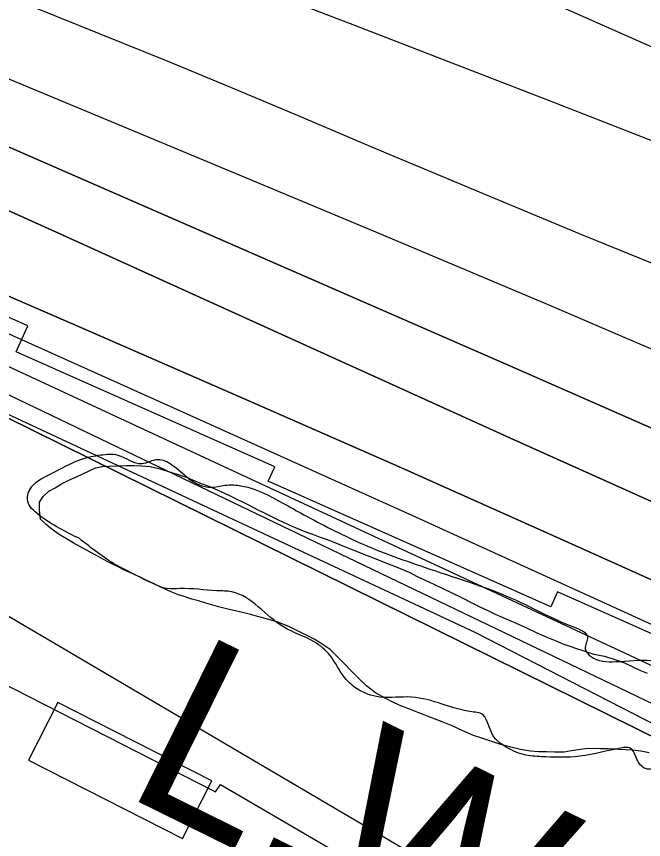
# Model space of a CAD drawing. Extents: x 3823584 to 3861785, y 301729 to 327625.
# Drawn here: x 3857727.2 to 3858014.7, y 315900.2 to 316277.8 of the extents above; entities that cross this region are included whole.
import ezdxf

# ---------------------------------------------------------------- set-up
doc = ezdxf.new("R2010")
doc.units = 0
for name, color, linetype in [('V-CHAN-DOCK', 7, 'Continuous'), ('V-RIVR-EDGE', 7, 'Continuous'), ('V-ROAD-CNTR', 7, 'Continuous'), ('V-RRAP-FSHR', 7, 'Continuous'), ('V-RRAP-RVMT', 7, 'Continuous'), ('V-SITE-VEGE', 7, 'Continuous'), ('V-TOPO-DPTH', 7, 'Continuous'), ('V-TOPO-MAJR', 7, 'Continuous'), ('V-TOPO-MINR', 7, 'Continuous'), ('V-TOPO-WATR', 7, 'Continuous'), ('V-TOPO-WATR-IDEN', 7, 'Continuous')]:
    doc.layers.add(name, color=color, linetype=linetype)

msp = doc.modelspace()

# ---------------------------------------------------------------- linework, layer by layer
at = {"layer": 'V-CHAN-DOCK'}
msp.add_lwpolyline([(3857816.78, 315927.14), (3857746.17, 315963.07), (3857732.67, 315936.55), (3857803.28, 315900.62), (3857816.78, 315927.14)], dxfattribs=at)
at = {"layer": 'V-RIVR-EDGE'}
for p, q in [((3857707.8, 315978.67), (3857818.38, 315922.06)), ((3857818.38, 315922.06), (3857820.82, 315925.45)), ((3857820.82, 315925.45), (3857871.74, 315895.7))]:
    msp.add_line(p, q, dxfattribs=at)
for points in [[(3857756.02, 316038.28), (3857737.6, 316049.01), (3857732.27, 316055.82), (3857734.23, 316062.13), (3857742.98, 316067.94), (3857757.09, 316074.7), (3857765.83, 316076.62), (3857773.6, 316076.6), (3857784.76, 316072.69), (3857792.05, 316074.61), (3857798.36, 316072.17), (3857814.36, 316061.93), (3857817.76, 316061.92), (3857824.56, 316062.88), (3857830.87, 316062.38), (3857849.31, 316054.56)], [(3857849.31, 316054.56), (3857859.01, 316049.2), (3857884.23, 316036.51), (3857916.73, 316024.29), (3857956.04, 316010.11), (3857982.23, 315997.9), (3857989.02, 315993.03), (3857988.03, 315987.69), (3857990.45, 315984.28), (3858002.1, 315981.83), (3858018.13, 315982.27), (3858027.83, 315979.82), (3858037.53, 315973.97), (3858040.43, 315965.7), (3858039.93, 315959.88), (3858030.64, 315937.08), (3858027.72, 315933.68), (3858022.38, 315933.21), (3858015.58, 315932.74), (3858011.7, 315937.12), (3858008.8, 315941.99), (3858003.46, 315942), (3857983.05, 315938.17), (3857968, 315938.2), (3857959.74, 315939.19), (3857951.01, 315943.1), (3857945.68, 315947.97), (3857939.88, 315958.18), (3857936.97, 315958.68), (3857908.33, 315965.55), (3857893.76, 315965.58), (3857883.09, 315969.49), (3857877.76, 315974.36), (3857870.99, 315984.58), (3857863.72, 315990.91), (3857849.65, 315997.74), (3857825.89, 316013.83), (3857819.1, 316014.33), (3857802.1, 316015.34), (3857796.27, 316015.36), (3857787.54, 316018.78), (3857772.99, 316026.1), (3857756.02, 316038.28)]]:
    msp.add_spline(points, degree=3, dxfattribs=at)
at = {"layer": 'V-ROAD-CNTR'}
msp.add_spline([(3854116.13, 316942.4), (3854169.42, 316931.52), (3854298.84, 316901.82), (3854437.58, 316854.58), (3854560.47, 316798.18), (3854671.19, 316730.15), (3854747.11, 316675.95), (3854806.61, 316630.04), (3854875.81, 316567.34), (3854972.81, 316478.01), (3855148.5, 316306.83), (3855485, 315981.59), (3856075.1, 315410.1), (3856623.47, 314884.78), (3857154.48, 314370.37), (3857470.65, 314060.55), (3857747.38, 313795.59), (3858247.58, 313313.32), (3858629.53, 312940.33), (3859041.83, 312538.5), (3859429.79, 312165.72), (3859613.32, 311989.18)], degree=3, dxfattribs=at)
at = {"layer": 'V-RRAP-FSHR'}
msp.add_lwpolyline([(3854658.22, 317038.82), (3855055.58, 316908.95), (3855318.14, 316822.12), (3855583.23, 316740.06), (3855939.2, 316612.69), (3856284.66, 316542.44), (3856730.39, 316435.21), (3857161.36, 316287.62), (3857467.67, 316181.13), (3857666.77, 316121.68), (3857937.34, 315995.38), (3858110.91, 315906.22), (3858271.73, 315779.91), (3858542.3, 315651.12), (3859155.63, 315254.32), (3859569.72, 314951.34)], dxfattribs=at)
at = {"layer": 'V-RRAP-RVMT'}
for points in [[(3857137.79, 316599.33), (3857251.92, 316544.96), (3857263.19, 316570.35), (3857392.13, 316512.97), (3857387.76, 316503.22), (3857499.07, 316453.71), (3857516.76, 316493.8), (3857645.73, 316436.41), (3857644.37, 316433.31), (3857828.34, 316351.39), (3857829.68, 316354.45), (3857958.8, 316296.99), (3857956.37, 316291.48), (3858066.45, 316242.52), (3858069.48, 316249.41), (3858199.09, 316191.73), (3858192.47, 316176.74), (3858313.58, 316122.83)], [(3858310.58, 315824.56), (3858191.27, 315877.78), (3858199.51, 315895.98), (3858080.91, 315948.9), (3858087.59, 315963.79), (3857975.35, 316013.8), (3857972.28, 316006.97), (3857842.67, 316064.64), (3857845.61, 316071.17), (3857727.1, 316123.92), (3857732.45, 316135.83), (3857629.14, 316181.87), (3857633.29, 316190.93), (3857552.58, 316226.85), (3857531.02, 316178.63), (3857402.05, 316236.03), (3857415.66, 316266.24), (3857304.45, 316315.95), (3857300.27, 316306.55), (3857179.55, 316360.1), (3857154.89, 316308.47)]]:
    msp.add_lwpolyline(points, dxfattribs=at)
at = {"layer": 'V-SITE-VEGE'}
for points in [[(3858009.72, 315941.19), (3858003.35, 315941.53), (3858001.9, 315941.68), (3857998.65, 315941.78), (3857995, 315941.82), (3857991.61, 315941.93), (3857988.03, 315941.77), (3857984.71, 315941.34), (3857981.65, 315940.85), (3857978.33, 315940.36), (3857973.95, 315940.28), (3857970.17, 315940.39), (3857966.58, 315940.49), (3857962.94, 315940.8), (3857958.24, 315941.52), (3857953.81, 315942.57), (3857949.24, 315943.88), (3857944.75, 315945.33), (3857940.52, 315946.77), (3857936.75, 315948.01), (3857931.8, 315950.05), (3857926.92, 315952.3), (3857922.36, 315954.28), (3857917.14, 315956.26), (3857911.66, 315958.38), (3857907.04, 315960.16), (3857903.8, 315961.46), (3857900.44, 315962.96), (3857896.22, 315965.06), (3857891.86, 315967.57), (3857887.85, 315970.6), (3857884.11, 315974.03), (3857880.64, 315977.59), (3857877.88, 315980.47), (3857874.41, 315984.03), (3857871, 315987.38), (3857866.46, 315990.49), (3857863.75, 315992.11), (3857860.79, 315993.67), (3857857.62, 315995.23), (3857852.01, 315997.89), (3857847, 316000), (3857841.77, 316001.46), (3857838.27, 316002.36), (3857834.43, 316003.4), (3857830.79, 316004.37), (3857827.42, 316005.07), (3857824.04, 316005.91), (3857820.47, 316006.81), (3857817.23, 316007.71), (3857813.99, 316008.61), (3857810.69, 316009.65), (3857807.58, 316010.55), (3857804.54, 316011.51), (3857801.5, 316012.47), (3857798.46, 316013.7), (3857793.44, 316016.02), (3857790.27, 316017.45), (3857786.98, 316018.95), (3857783.74, 316020.58), (3857780.31, 316022.21), (3857776.75, 316023.84), (3857773.25, 316025.54), (3857770.02, 316027.17), (3857767.05, 316028.73), (3857763.95, 316030.43), (3857760.92, 316031.99), (3857756.24, 316034.56), (3857753.14, 316036.26), (3857750.11, 316038.15), (3857746.82, 316040.18), (3857743, 316042.94), (3857740.64, 316044.83), (3857738.21, 316047.11), (3857737.79, 316051.29), (3857737.7, 316055.01), (3857739.39, 316057.51), (3857742.07, 316059.94), (3857744.88, 316061.5), (3857747.82, 316063.32), (3857750.89, 316064.94), (3857753.89, 316066.3), (3857756.96, 316067.72), (3857760.49, 316069.34), (3857763.5, 316070.7), (3857766.62, 316071.33), (3857769.74, 316071.49), (3857773.72, 316071.64), (3857777.44, 316071.8), (3857781.09, 316071.76), (3857784.54, 316071.59), (3857788.51, 316071.27), (3857792.42, 316070.37), (3857796.52, 316069.19), (3857801.34, 316067.61), (3857805.44, 316066.23), (3857809, 316064.8), (3857811.84, 316063.57), (3857815.41, 316062.27), (3857818.45, 316060.97), (3857822.01, 316059.41)], [(3857822.01, 316059.41), (3857824.85, 316058.04), (3857828.21, 316056.42), (3857831.18, 316054.99), (3857834.55, 316053.29), (3857837.58, 316051.66), (3857840.74, 316050.1), (3857843.58, 316048.67), (3857847.54, 316046.77), (3857850.9, 316045.14), (3857855, 316043.3), (3857860.15, 316041.18), (3857862.99, 316040.22), (3857866.03, 316039.06), (3857869.13, 316037.96), (3857872.37, 316036.73), (3857877.65, 316034.68), (3857882.14, 316032.77), (3857888.02, 316030.44), (3857891.26, 316029.21), (3857894.62, 316027.84), (3857898.06, 316026.54), (3857901.36, 316025.24), (3857907.57, 316022.65), (3857910.67, 316021.09), (3857914.62, 316019.18), (3857918.52, 316017.41), (3857922.41, 316015.58), (3857926.24, 316013.74), (3857932.24, 316010.76), (3857936.07, 316008.85), (3857939.69, 316007.02), (3857943.26, 316005.25), (3857946.75, 316003.62), (3857950.19, 316002.05), (3857953.42, 316000.69), (3857956.26, 315999.46), (3857961.01, 315997.28), (3857965.56, 315995.24), (3857970.38, 315992.99), (3857974.94, 315991.22), (3857977.78, 315990.06), (3857980.88, 315988.89), (3857983.99, 315987.86), (3857986.9, 315986.97), (3857991.99, 315985.31), (3857996.82, 315984.33), (3858001.64, 315982.81), (3858005.94, 315981.3), (3858010.49, 315979.13), (3858013.33, 315977.83), (3858016.43, 315976.54)], [(3858017.33, 315940.04), (3858013.49, 315940.68), (3858009.72, 315941.19)]]:
    msp.add_lwpolyline(points, dxfattribs=at)
at = {"layer": 'V-TOPO-DPTH'}
for points in [[(3855794.93, 316830.14), (3856694.59, 316508.73), (3856725.48, 316497.72), (3856756.38, 316486.72), (3856787.28, 316475.77), (3856818.2, 316464.83), (3857137.99, 316351.93), (3857216.67, 316323.6), (3857295.09, 316294.6), (3857373.14, 316264.62), (3857450.94, 316233.98), (3857583.77, 316180.7), (3857594.94, 316176.11), (3857606.05, 316171.41), (3857617.09, 316166.54), (3857628.07, 316161.54), (3857934.12, 316019.37), (3858026.69, 315976.22), (3858119.17, 315932.89), (3858211.54, 315889.3), (3858303.82, 315845.53)], [(3855794.93, 316830.14), (3856694.59, 316508.73), (3856725.48, 316497.72), (3856756.38, 316486.72), (3856787.28, 316475.77), (3856818.2, 316464.83), (3857137.99, 316351.93), (3857216.67, 316323.6), (3857295.09, 316294.6), (3857373.14, 316264.62), (3857450.94, 316233.98), (3857583.77, 316180.7), (3857594.94, 316176.11), (3857606.05, 316171.41), (3857617.09, 316166.54), (3857628.07, 316161.54), (3857934.12, 316019.37), (3858026.69, 315976.22), (3858119.17, 315932.89), (3858211.54, 315889.3), (3858303.82, 315845.53)], [(3858313.76, 315801.56), (3857603.25, 316152.76), (3857600.62, 316154.04), (3857597.96, 316155.28), (3857595.29, 316156.47), (3857592.6, 316157.62), (3857550.97, 316175.03), (3857527.37, 316184.65), (3857503.66, 316193.98), (3857479.78, 316202.87), (3857455.8, 316211.47), (3856750.27, 316457.09), (3856748.16, 316457.82), (3856743.92, 316459.28), (3856741.8, 316460), (3856698.39, 316474.77), (3856674.54, 316482.8), (3856650.66, 316490.74), (3856626.73, 316498.55), (3856602.78, 316506.27), (3855749.93, 316778.28)], [(3858491.17, 315805.26), (3858043.85, 316007.86), (3857973.13, 316039.69), (3857902.3, 316071.28), (3857831.32, 316102.52), (3857760.24, 316133.53), (3857664.17, 316175.16), (3857640.99, 316185.03), (3857617.72, 316194.69), (3857594.33, 316204.06), (3857570.86, 316213.22), (3857239.92, 316339.91), (3857161.28, 316369.69), (3857082.49, 316399.06), (3857003.48, 316427.85), (3856924.33, 316456.24), (3856824.12, 316491.77), (3856794.96, 316502.09), (3856765.79, 316512.39), (3856736.62, 316522.66), (3856707.43, 316532.91), (3856331.28, 316664.78), (3856232.42, 316699.03), (3856133.41, 316732.8)], [(3858491.17, 315805.26), (3858043.85, 316007.86), (3857973.13, 316039.69), (3857902.3, 316071.28), (3857831.32, 316102.52), (3857760.24, 316133.53), (3857664.17, 316175.16), (3857640.99, 316185.03), (3857617.72, 316194.69), (3857594.33, 316204.06), (3857570.86, 316213.22), (3857239.92, 316339.91), (3857161.28, 316369.69), (3857082.49, 316399.06), (3857003.48, 316427.85), (3856924.33, 316456.24), (3856824.12, 316491.77), (3856794.96, 316502.09), (3856765.79, 316512.39), (3856736.62, 316522.66), (3856707.43, 316532.91), (3856331.28, 316664.78), (3856232.42, 316699.03), (3856133.41, 316732.8)], [(3856794.73, 316555.7), (3857410.49, 316340.47), (3857450.05, 316326.41), (3857489.49, 316312.06), (3857528.78, 316297.28), (3857567.97, 316282.22), (3857633.54, 316256.62), (3857639.85, 316254.11), (3857646.13, 316251.56), (3857652.38, 316248.93), (3857658.61, 316246.25), (3857955.79, 316116.48), (3858053.3, 316073.58), (3858150.64, 316030.31), (3858247.73, 315986.49), (3858344.66, 315942.31)], [(3858344.66, 315942.31), (3858247.73, 315986.49), (3858150.64, 316030.31), (3858053.3, 316073.58), (3857955.79, 316116.48), (3857658.61, 316246.25), (3857652.38, 316248.93), (3857646.13, 316251.56), (3857639.85, 316254.11), (3857633.54, 316256.62), (3857567.97, 316282.22), (3857528.78, 316297.28), (3857489.49, 316312.06), (3857450.05, 316326.41), (3857410.49, 316340.47), (3856794.73, 316555.7)], [(3856909.81, 316489.95), (3857595.04, 316240.35), (3857614.23, 316233.24), (3857633.36, 316225.97), (3857652.41, 316218.48), (3857671.4, 316210.85), (3857690.29, 316202.99), (3857709.13, 316194.98), (3857727.87, 316186.75), (3857746.54, 316178.38), (3857807.69, 316150.52), (3857856.92, 316128.15), (3857906.16, 316105.83), (3857955.44, 316083.59), (3858004.75, 316061.41), (3858244.76, 315953.66), (3858291.35, 315932.56)], [(3858291.35, 315932.56), (3858244.76, 315953.66), (3858004.75, 316061.41), (3857955.44, 316083.59), (3857906.16, 316105.83), (3857856.92, 316128.15), (3857807.69, 316150.52), (3857746.54, 316178.38), (3857727.87, 316186.75), (3857709.13, 316194.98), (3857690.29, 316202.99), (3857671.4, 316210.85), (3857652.41, 316218.48), (3857633.36, 316225.97), (3857614.23, 316233.24), (3857595.04, 316240.35), (3856909.81, 316489.95)]]:
    msp.add_lwpolyline(points, dxfattribs=at)
at = {"layer": 'V-TOPO-MAJR'}
msp.add_lwpolyline([(3857159.08, 316458.19), (3857259.42, 316423.1), (3857359.42, 316387.08), (3857459.21, 316350.43), (3857620.05, 316290.5), (3857639.2, 316283.24), (3857658.3, 316275.84), (3857677.31, 316268.22), (3857696.27, 316260.47), (3857814.59, 316211.29), (3857892.59, 316178.65), (3857970.48, 316145.77), (3858048.22, 316112.53), (3858125.85, 316079.04), (3858523.99, 315906.16)], dxfattribs=at)
at = {"layer": 'V-TOPO-MINR'}
for points in [[(3855794.93, 316830.14), (3856694.59, 316508.73), (3856725.48, 316497.72), (3856756.38, 316486.72), (3856787.28, 316475.77), (3856818.2, 316464.83), (3857137.99, 316351.93), (3857216.67, 316323.6), (3857295.09, 316294.6), (3857373.14, 316264.62), (3857450.94, 316233.98), (3857583.77, 316180.7), (3857594.94, 316176.11), (3857606.05, 316171.41), (3857617.09, 316166.54), (3857628.07, 316161.54), (3857934.12, 316019.37), (3858026.69, 315976.22), (3858119.17, 315932.89), (3858211.54, 315889.3), (3858303.82, 315845.53)], [(3856052.41, 316750.46), (3856712.2, 316516.86), (3856736.64, 316508.21), (3856761.09, 316499.56), (3856785.53, 316490.91), (3856809.98, 316482.26), (3856976.34, 316423.4), (3857082.9, 316385.1), (3857189.2, 316346.08), (3857295.1, 316306), (3857400.73, 316265.2), (3857577.85, 316195.77), (3857594.67, 316189.03), (3857611.42, 316182.13), (3857628.07, 316174.99), (3857644.66, 316167.69), (3857809.74, 316093.55), (3857908.72, 316048.86), (3858007.59, 316003.91), (3858106.27, 315958.58), (3858204.84, 315912.98), (3858432.7, 315807.04)], [(3856133.41, 316732.8), (3856232.42, 316699.03), (3856331.28, 316664.78), (3856707.43, 316532.91), (3856736.62, 316522.66), (3856765.79, 316512.39), (3856794.96, 316502.09), (3856824.12, 316491.77), (3856924.33, 316456.24), (3857003.48, 316427.85), (3857082.49, 316399.06), (3857161.28, 316369.69), (3857239.92, 316339.91), (3857570.86, 316213.22), (3857594.33, 316204.06), (3857617.72, 316194.69), (3857640.99, 316185.03), (3857664.17, 316175.16), (3857760.24, 316133.53), (3857831.32, 316102.52), (3857902.3, 316071.28), (3857973.13, 316039.69), (3858043.85, 316007.86), (3858491.17, 315805.26)], [(3856100.37, 316698.41), (3856225.52, 316655.98), (3856350.5, 316613), (3856475.34, 316569.67), (3856732.47, 316479.82), (3856741.94, 316476.5), (3856751.41, 316473.19), (3856760.88, 316469.87), (3856770.34, 316466.55), (3857297.76, 316281.26), (3857348.92, 316262.84), (3857399.88, 316243.9), (3857450.55, 316224.18), (3857501.01, 316203.93), (3857588.68, 316167.97), (3857595.14, 316165.26), (3857601.57, 316162.47), (3857607.94, 316159.57), (3857614.29, 316156.59), (3858117.46, 315915.29), (3858177.82, 315886.29), (3858238.14, 315857.22), (3858298.42, 315828.05)], [(3856861.35, 316625.28), (3857465.03, 316424.19), (3857503.17, 316411.41), (3857541.28, 316398.53), (3857579.34, 316385.52), (3857617.37, 316372.41), (3857675.36, 316352.31), (3857684.36, 316349.14), (3857693.33, 316345.91), (3857702.28, 316342.6), (3857711.21, 316339.23), (3857880.16, 316274.54), (3857973.44, 316238.51), (3858066.58, 316202.12), (3858159.5, 316165.18), (3858252.28, 316127.88), (3858518.18, 316020.07)], [(3856794.73, 316555.7), (3857410.49, 316340.47), (3857450.05, 316326.41), (3857489.49, 316312.06), (3857528.78, 316297.28), (3857567.97, 316282.22), (3857633.54, 316256.62), (3857639.85, 316254.11), (3857646.13, 316251.56), (3857652.38, 316248.93), (3857658.61, 316246.25), (3857955.79, 316116.48), (3858053.3, 316073.58), (3858150.64, 316030.31), (3858247.73, 315986.49), (3858344.66, 315942.31)], [(3857152.1, 316492.38), (3857611.26, 316328.87), (3857642.4, 316317.58), (3857673.45, 316306.06), (3857704.37, 316294.19), (3857735.2, 316282.08), (3857765.93, 316269.71), (3857796.61, 316257.21), (3857827.2, 316244.51), (3857857.74, 316231.69), (3857891.81, 316217.26), (3857939.41, 316197.27), (3857987.08, 316177.48), (3858034.88, 316157.98), (3858082.76, 316138.68), (3858173.74, 316102.33), (3858241.63, 316074.74), (3858309.3, 316046.63)], [(3856909.81, 316489.95), (3857595.04, 316240.35), (3857614.23, 316233.24), (3857633.36, 316225.97), (3857652.41, 316218.48), (3857671.4, 316210.85), (3857690.29, 316202.99), (3857709.13, 316194.98), (3857727.87, 316186.75), (3857746.54, 316178.38), (3857807.69, 316150.52), (3857856.92, 316128.15), (3857906.16, 316105.83), (3857955.44, 316083.59), (3858004.75, 316061.41), (3858244.76, 315953.66), (3858291.35, 315932.56)], [(3857084.97, 316273.7), (3857181.92, 316239.05), (3857278.55, 316203.54), (3857374.98, 316167.46), (3857532.24, 316107.8), (3857549.67, 316100.68), (3857566.83, 316092.98), (3857583.57, 316084.42), (3857600.04, 316075.29), (3857998.24, 315841.04), (3858030.97, 315821.59), (3858063.58, 315801.94), (3858096.01, 315782), (3858128.32, 315761.86), (3858160.77, 315741.96), (3858193.51, 315722.57), (3858226.68, 315703.93), (3858260.15, 315685.81), (3858455.78, 315582.76)]]:
    msp.add_lwpolyline(points, dxfattribs=at)
at = {"layer": 'V-TOPO-WATR'}
msp.add_lwpolyline([(3855749.93, 316778.28), (3856602.78, 316506.27), (3856626.73, 316498.55), (3856650.66, 316490.74), (3856674.54, 316482.8), (3856698.39, 316474.77), (3856741.8, 316460), (3856743.92, 316459.28), (3856748.16, 316457.82), (3856750.27, 316457.09), (3857455.8, 316211.47), (3857479.78, 316202.87), (3857503.66, 316193.98), (3857527.37, 316184.65), (3857550.97, 316175.03), (3857592.6, 316157.62), (3857595.29, 316156.47), (3857597.96, 316155.28), (3857600.62, 316154.04), (3857603.25, 316152.76), (3858313.76, 315801.56)], dxfattribs=at)

# ---------------------------------------------------------------- texts
at = {"layer": 'V-TOPO-WATR-IDEN'}
msp.add_text('L.W.R.P.', height=83, rotation=333.7345, dxfattribs=at).set_placement((3857775.08, 315921.47))

doc.saveas('drawing.dxf')
